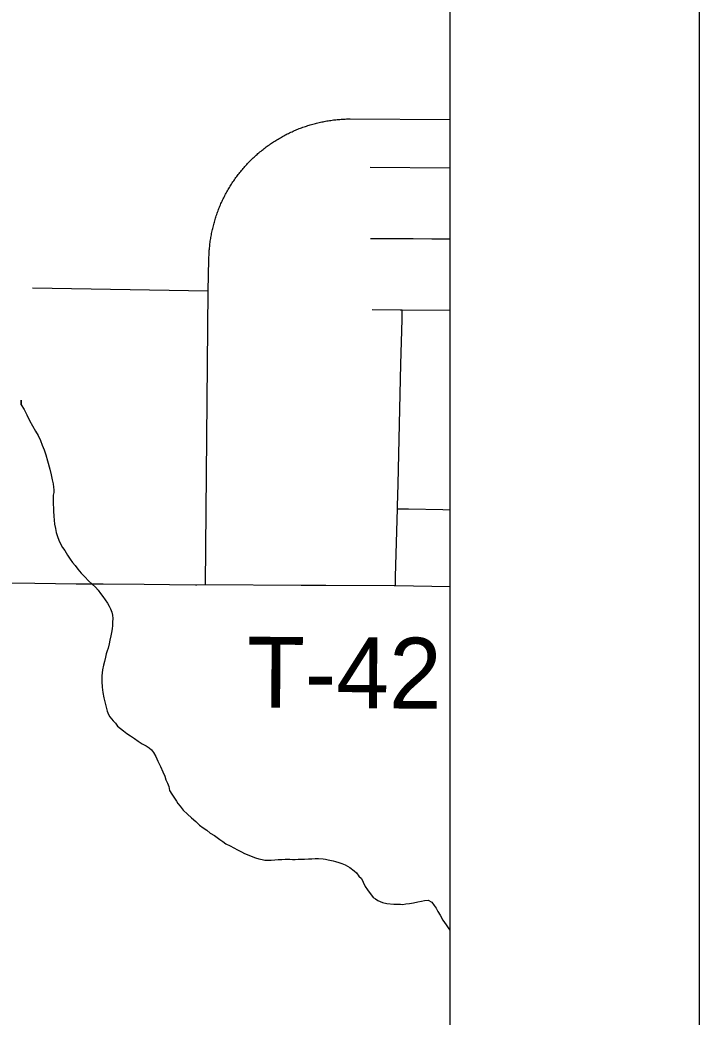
# Model space of a CAD drawing. Extents: x 2.1 to 73.9, y 4 to 26.
# Drawn here: x 48.5861 to 48.8585, y 22.8722 to 23.2719 of the extents above; entities that cross this region are included whole.
import ezdxf

# ---------------------------------------------------------------- set-up
doc = ezdxf.new("R2010")
doc.units = 0
for name, color, linetype in [('GM_X_City_Street', 7, 'Continuous'), ('GM_X_Minor_River', 7, 'Continuous'), ('GM_X_Township_Road', 7, 'Continuous'), ('GM_X_Township_Road_Text', 7, 'Continuous'), ('SH_Data', 7, 'Continuous')]:
    doc.layers.add(name, color=color, linetype=linetype)

msp = doc.modelspace()

# ---------------------------------------------------------------- linework, layer by layer
at = {"layer": 'GM_X_City_Street'}
for p, q in [((48.72667, 23.21286), (48.75853, 23.21263)), ((48.59119, 23.16458), (48.66167, 23.16331))]:
    msp.add_line(p, q, dxfattribs=at)
for points in [[(48.66058, 23.04555), (48.66167, 23.16331), (48.66194, 23.17589), (48.66195, 23.17642), (48.66196, 23.17694), (48.66198, 23.17747), (48.662, 23.17799), (48.66203, 23.17851), (48.66206, 23.17904), (48.6621, 23.17956), (48.66214, 23.18008), (48.66219, 23.1806), (48.66224, 23.18113), (48.6623, 23.18165), (48.66235, 23.18217), (48.66242, 23.18269), (48.66249, 23.18321), (48.66257, 23.18373), (48.66265, 23.18425), (48.66273, 23.18476), (48.66282, 23.18528), (48.66291, 23.1858), (48.66301, 23.18631), (48.66312, 23.18682), (48.66323, 23.18734), (48.66334, 23.18785), (48.66346, 23.18836), (48.66358, 23.18887), (48.66371, 23.18938), (48.66384, 23.18988), (48.66398, 23.19039), (48.66412, 23.19089), (48.66426, 23.1914), (48.66441, 23.1919), (48.66457, 23.1924), (48.66473, 23.1929), (48.66489, 23.1934), (48.66506, 23.1939), (48.66523, 23.19439), (48.66541, 23.19488), (48.66559, 23.19537), (48.66578, 23.19586), (48.66597, 23.19635), (48.66617, 23.19684), (48.66637, 23.19732), (48.66658, 23.1978), (48.66678, 23.19829), (48.667, 23.19876), (48.66722, 23.19924), (48.66744, 23.19971), (48.66767, 23.20019), (48.6679, 23.20066), (48.66813, 23.20113), (48.66838, 23.20159), (48.66862, 23.20206), (48.66887, 23.20252), (48.66912, 23.20298), (48.66938, 23.20343), (48.66964, 23.20389), (48.6699, 23.20434), (48.67017, 23.20479), (48.67045, 23.20524), (48.67072, 23.20568), (48.67101, 23.20612), (48.67129, 23.20656), (48.67158, 23.207), (48.67188, 23.20743), (48.67217, 23.20787), (48.67248, 23.2083), (48.67278, 23.20872), (48.67309, 23.20914), (48.67341, 23.20956), (48.67372, 23.20998), (48.67404, 23.2104), (48.67437, 23.21081), (48.6747, 23.21122), (48.67503, 23.21162), (48.67537, 23.21202), (48.67571, 23.21242), (48.67605, 23.21282), (48.6764, 23.21321), (48.67675, 23.2136), (48.6771, 23.21398), (48.67746, 23.21437), (48.67782, 23.21475), (48.67819, 23.21512), (48.67856, 23.2155), (48.67893, 23.21587), (48.6793, 23.21623), (48.67968, 23.2166), (48.68006, 23.21695), (48.68045, 23.21731), (48.68084, 23.21766), (48.68123, 23.21801), (48.68162, 23.21836), (48.68202, 23.2187), (48.68242, 23.21903), (48.68283, 23.21937), (48.68324, 23.2197), (48.68365, 23.22002), (48.68406, 23.22035), (48.68447, 23.22067), (48.68489, 23.22098), (48.68531, 23.22129), (48.68574, 23.2216), (48.68617, 23.2219), (48.6866, 23.2222), (48.68703, 23.2225), (48.68747, 23.22279), (48.6879, 23.22307), (48.68835, 23.22336), (48.68879, 23.22364), (48.68924, 23.22391), (48.68969, 23.22418), (48.69014, 23.22445), (48.69059, 23.22471), (48.69105, 23.22497), (48.69151, 23.22522), (48.69197, 23.22547), (48.69243, 23.22572), (48.69289, 23.22596), (48.69336, 23.2262), (48.69383, 23.22643), (48.69431, 23.22666), (48.69478, 23.22688), (48.69526, 23.2271), (48.69573, 23.22732), (48.69621, 23.22753), (48.69669, 23.22774), (48.69718, 23.22794), (48.69766, 23.22813), (48.69815, 23.22833), (48.69864, 23.22851), (48.69913, 23.2287), (48.69962, 23.22888), (48.70012, 23.22906), (48.70062, 23.22922), (48.70111, 23.22939), (48.70161, 23.22955), (48.70211, 23.22971), (48.70261, 23.22986), (48.70312, 23.23001), (48.70362, 23.23015), (48.70413, 23.23029), (48.70463, 23.23042), (48.70514, 23.23055), (48.70565, 23.23067), (48.70616, 23.2308), (48.70667, 23.23091), (48.70718, 23.23102), (48.7077, 23.23112), (48.70821, 23.23122), (48.70873, 23.23132), (48.70924, 23.23141), (48.70976, 23.2315), (48.71028, 23.23158), (48.7108, 23.23166), (48.71132, 23.23173), (48.71184, 23.2318), (48.71236, 23.23186), (48.71288, 23.23191), (48.7134, 23.23197), (48.71392, 23.23202), (48.71444, 23.23206), (48.71497, 23.2321), (48.71549, 23.23213), (48.71601, 23.23216), (48.71654, 23.23218), (48.71706, 23.2322), (48.71758, 23.23222), (48.71811, 23.23222), (48.71863, 23.23223), (48.75853, 23.23201)], [(48.72673, 23.18425), (48.72704, 23.18426), (48.73264, 23.18429), (48.74384, 23.18427), (48.7513, 23.1842), (48.75853, 23.18415)], [(48.72745, 23.15589), (48.73864, 23.15572), (48.73949, 23.15571), (48.75853, 23.1556)], [(48.73674, 23.04517), (48.73683, 23.04882), (48.73752, 23.07591), (48.73754, 23.07707), (48.73782, 23.08576), (48.73887, 23.13388), (48.73939, 23.15189), (48.73949, 23.15571)], [(48.73752, 23.07591), (48.74142, 23.07591), (48.74204, 23.07592), (48.75572, 23.07561), (48.75853, 23.07556)]]:
    msp.add_lwpolyline(points, dxfattribs=at)
at = {"layer": 'GM_X_Minor_River'}
for points in [[(48.58662, 23.11953), (48.58657, 23.11764), (48.58662, 23.11953), (48.58657, 23.11764), (48.58785, 23.1157), (48.58894, 23.11359), (48.59002, 23.11128), (48.59111, 23.10917), (48.59239, 23.10705), (48.59348, 23.10531), (48.59438, 23.10339), (48.59509, 23.10147), (48.59581, 23.09955), (48.59652, 23.09764), (48.59722, 23.09515), (48.59808, 23.0919), (48.5986, 23.08961), (48.59911, 23.0875), (48.59945, 23.08598), (48.59961, 23.08464), (48.59977, 23.0835), (48.59975, 23.08255), (48.59953, 23.08142), (48.5995, 23.08028), (48.59947, 23.07895), (48.59956, 23.07496), (48.5997, 23.07306), (48.59985, 23.07135), (48.6, 23.06982), (48.60034, 23.0681), (48.60067, 23.06639), (48.6012, 23.06485), (48.60174, 23.06332), (48.60246, 23.06197), (48.60318, 23.06044), (48.6041, 23.05927), (48.60519, 23.05735), (48.6063, 23.0558), (48.60721, 23.05445), (48.60832, 23.05328), (48.60942, 23.05173), (48.61071, 23.05018), (48.61219, 23.04862), (48.61367, 23.04707), (48.61516, 23.0457), (48.61646, 23.04453), (48.61757, 23.04336), (48.61849, 23.04201), (48.61941, 23.04085), (48.62032, 23.03949), (48.62124, 23.03814), (48.62197, 23.03698), (48.62251, 23.03583), (48.62304, 23.03449), (48.62321, 23.03334), (48.62336, 23.03201), (48.62332, 23.03049), (48.62329, 23.02916), (48.62307, 23.02784), (48.62284, 23.02633), (48.62262, 23.025), (48.62219, 23.0233), (48.62197, 23.02179), (48.62154, 23.02009), (48.62114, 23.01896), (48.62073, 23.01783), (48.62051, 23.01651), (48.62008, 23.01481), (48.61966, 23.0133), (48.61924, 23.01142), (48.61899, 23.00895), (48.61893, 23.00668), (48.61906, 23.00439), (48.61939, 23.0023), (48.61972, 23.0002), (48.6211, 22.99485), (48.62164, 22.9935), (48.62218, 22.99254), (48.62347, 22.99099), (48.6244, 22.99002), (48.62532, 22.98885), (48.62644, 22.98787), (48.62774, 22.98689), (48.62905, 22.98591), (48.63054, 22.98492), (48.63203, 22.98393), (48.63352, 22.98276), (48.63521, 22.98177), (48.63671, 22.98097), (48.63802, 22.98018), (48.63895, 22.97939), (48.63968, 22.97823), (48.64059, 22.97669), (48.64149, 22.97477), (48.64258, 22.97265), (48.64347, 22.97054), (48.64419, 22.96881), (48.64472, 22.96728), (48.64526, 22.96594), (48.6458, 22.9646), (48.64614, 22.96307)], [(48.64614, 22.96307), (48.64705, 22.96153), (48.64815, 22.95998), (48.64888, 22.95882), (48.64942, 22.95786), (48.65035, 22.9567), (48.65164, 22.95514), (48.65331, 22.95358), (48.65498, 22.95202), (48.65665, 22.95065), (48.65813, 22.94909), (48.65963, 22.9481), (48.66112, 22.94712), (48.66242, 22.94594), (48.66411, 22.94495), (48.66523, 22.94416), (48.66635, 22.94338), (48.66746, 22.94259), (48.66877, 22.94161), (48.67046, 22.9408), (48.67196, 22.94001), (48.67346, 22.93921), (48.67496, 22.93841), (48.67627, 22.93781), (48.6806, 22.93599), (48.68191, 22.93558), (48.68324, 22.93535), (48.68437, 22.93513), (48.68551, 22.9351), (48.68684, 22.93507), (48.68836, 22.93522), (48.6897, 22.93538), (48.69121, 22.93534), (48.69255, 22.9355), (48.6935, 22.93547), (48.69445, 22.93545), (48.6954, 22.93542), (48.69653, 22.93539), (48.69768, 22.93556), (48.69882, 22.93553), (48.70033, 22.93549), (48.70186, 22.93564), (48.70319, 22.93561), (48.70452, 22.93576), (48.70585, 22.93573), (48.70775, 22.93568), (48.70869, 22.93547), (48.70983, 22.93525), (48.71171, 22.93482), (48.71266, 22.93461), (48.71398, 22.93419), (48.7153, 22.93378), (48.71661, 22.93318), (48.71755, 22.93277), (48.71849, 22.93218), (48.72016, 22.93081), (48.72109, 22.93003), (48.72201, 22.92867), (48.72312, 22.9277), (48.72385, 22.92635), (48.72457, 22.92462), (48.72548, 22.92327), (48.72622, 22.9223), (48.72714, 22.92114), (48.72787, 22.92017), (48.72881, 22.91957), (48.72974, 22.91898), (48.73068, 22.91858), (48.73162, 22.91817), (48.73332, 22.91775), (48.73616, 22.91749), (48.73749, 22.91746), (48.73882, 22.91742), (48.73977, 22.9174), (48.74091, 22.91756), (48.74243, 22.91771), (48.74396, 22.91805), (48.74568, 22.91839), (48.74721, 22.91873), (48.74835, 22.91889), (48.74988, 22.91904), (48.75138, 22.91824), (48.75229, 22.91689), (48.75303, 22.91592), (48.75375, 22.91457), (48.75466, 22.91303), (48.75575, 22.91111), (48.75704, 22.90917), (48.75814, 22.90763), (48.75853, 22.90704)]]:
    msp.add_lwpolyline(points, dxfattribs=at)
at = {"layer": 'GM_X_Township_Road'}
msp.add_line((48.73674, 23.04517), (48.75853, 23.04485), dxfattribs=at)
for points in [[(48.54342, 23.04777), (48.54774, 23.04724), (48.5521, 23.04687), (48.55526, 23.04662), (48.55843, 23.0465), (48.56874, 23.04642), (48.58118, 23.04622), (48.59215, 23.04616), (48.60869, 23.04594)], [(48.60869, 23.04594), (48.61958, 23.04582), (48.6359, 23.04569), (48.64618, 23.04566), (48.65659, 23.04551)], [(48.65659, 23.04551), (48.65708, 23.0455), (48.66058, 23.04555)], [(48.66058, 23.04555), (48.69894, 23.04529), (48.70889, 23.0453), (48.73623, 23.04518), (48.73674, 23.04517)]]:
    msp.add_lwpolyline(points, dxfattribs=at)
at = {"layer": 'SH_Data'}
for p, q in [((48.85853, 25.00511), (48.85853, 18.00511)), ((48.75853, 24.90511), (48.75853, 18.10511))]:
    msp.add_line(p, q, dxfattribs=at)

# ---------------------------------------------------------------- texts
at = {"layer": 'GM_X_Township_Road_Text'}
msp.add_text('T-42', height=0.028409, rotation=359.6467, dxfattribs=at).set_placement((48.67711, 22.99628))

doc.saveas('drawing.dxf')
